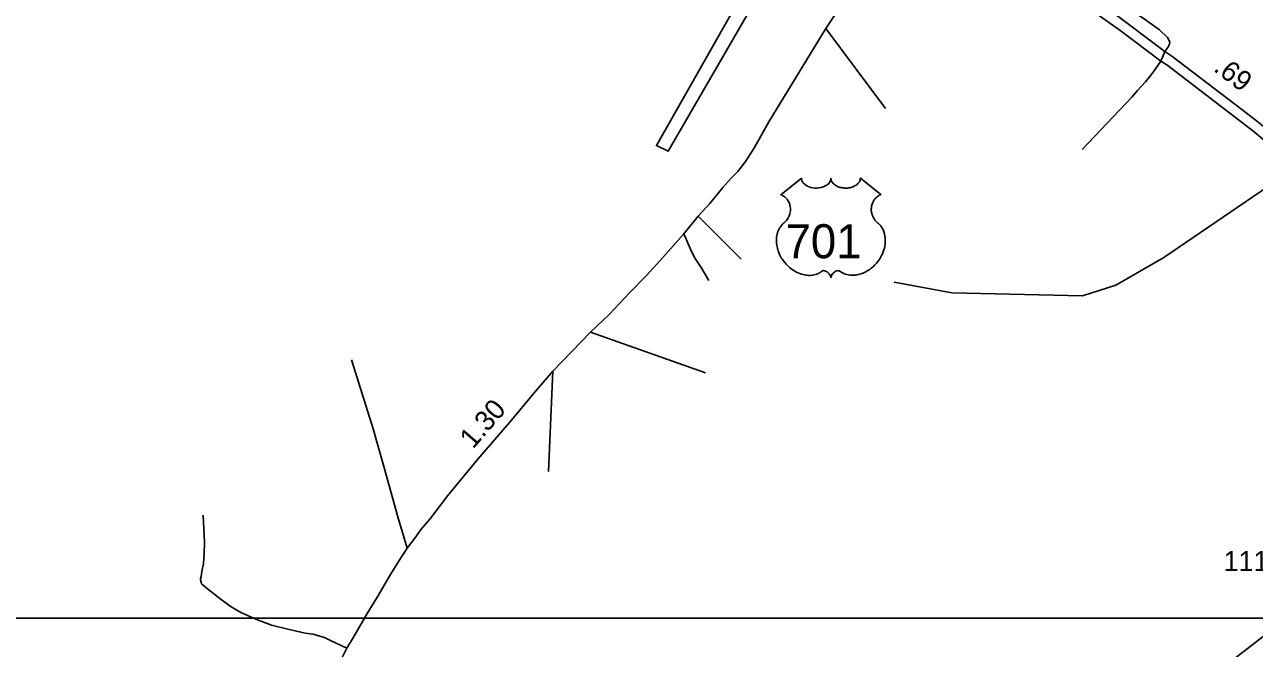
# Model space of a CAD drawing. Extents: x 2093524 to 2270757, y 289120 to 570408.
# Drawn here: x 2202464 to 2210144, y 437955 to 441849 of the extents above; entities that cross this region are included whole.
import ezdxf

# ---------------------------------------------------------------- set-up
doc = ezdxf.new("R2010")
doc.units = 0
for name, color, linetype in [('Exist Aviation Commercial or Municipal Perimeter Paved', 7, 'Continuous'), ('Exist Hydrographic Creek Single Shore', 7, 'Continuous'), ('Exist Road Non-System Type 51', 7, 'Continuous'), ('Exist Road Primary US Attributed', 7, 'Continuous'), ('Exist Road Primary US Divided Attributed', 7, 'Continuous'), ('Exist Road Primary US Mileage Hundredths English Label', 7, 'Continuous'), ('Exist Road Primary US Shield CELL', 7, 'Continuous'), ('Exist Road Primary US Shield Number Label', 7, 'Continuous'), ('Exist Road Secondary Type 51 Attributed', 7, 'Continuous'), ('Exist Road Secondary Type 51 Number Label', 7, 'Continuous'), ('Map Preparation Inset Cut Line', 7, 'Continuous')]:
    doc.layers.add(name, color=color, linetype=linetype)

msp = doc.modelspace()

# ---------------------------------------------------------------- linework, layer by layer
at = {"layer": 'Exist Aviation Commercial or Municipal Perimeter Paved'}
msp.add_lwpolyline([(2207374.8, 442794), (2206410.1, 441094), (2206483.3, 441057.9), (2207469.6, 442762.8), (2207374.8, 442794)], dxfattribs=at)
at = {"layer": 'Exist Hydrographic Creek Single Shore'}
msp.add_lwpolyline([(2207895.4, 440240.9), (2208254.5, 440174.7), (2209070.4, 440155.1), (2209278.5, 440223.1), (2209577.5, 440394.3), (2210232.4, 440840.4), (2210678.6, 441376), (2211018.6, 441628.3), (2211873.4, 442034.4), (2211989.5, 442058.3), (2212072.6, 442118.9), (2212097.6, 442161)], dxfattribs=at)
at = {"layer": 'Exist Road Non-System Type 51'}
for p, q in [((2207468.1, 441823.9), (2207841.2, 441324.4)), ((2209584, 441681.7), (2209558.7, 441621.6)), ((2206670.3, 440652.7), (2206938.2, 440384.7)), ((2205997.9, 439928.5), (2206717, 439675.3)), ((2205763.4, 439684.9), (2205735.8, 439058.9))]:
    msp.add_line(p, q, dxfattribs=at)
for points in [[(2209558.7, 441621.6), (2209522.9, 441567.3), (2209499.3, 441535.3), (2209463.7, 441491.1), (2209414.1, 441436.6), (2209378.2, 441396.4), (2209068.5, 441068.3)], [(2206581.2, 440542.4), (2206621.9, 440446.4), (2206648.1, 440394.7), (2206688.5, 440332.9), (2206737.1, 440251.2)], [(2204505.6, 439756.3), (2204640.4, 439325.5), (2204708.1, 439090), (2204794.1, 438776.6), (2204853.5, 438581.3)], [(2203578.7, 438786.2), (2203587.7, 438616.4), (2203586.3, 438544.6), (2203580.5, 438484.4), (2203571, 438434.4), (2203567.1, 438404.3), (2203565.3, 438398.4), (2203565.3, 438394.5), (2203563.2, 438388.3), (2203563.4, 438382.4), (2203567.4, 438368.5), (2203569.5, 438358.3), (2203581.7, 438348.5), (2203605.6, 438326.7), (2203692.1, 438259.4), (2203754.5, 438213.9), (2203814.5, 438180.2), (2203908.8, 438137), (2204007.1, 438099.6), (2204107.3, 438076.3), (2204215.4, 438050.9), (2204265.4, 438043.3), (2204299.4, 438033.4), (2204331.3, 438025.9), (2204349.6, 438018), (2204375.5, 438004), (2204475.9, 437956.8)]]:
    msp.add_lwpolyline(points, dxfattribs=at)
at = {"layer": 'Exist Road Primary US Attributed'}
msp.add_lwpolyline([(2204442.5, 437890.5), (2204475.9, 437956.8), (2204517.3, 438025.1), (2204604.2, 438173.6), (2204663.6, 438271.8), (2204748.5, 438416.4), (2204804.1, 438504.9), (2204853.5, 438581.3), (2204901, 438643.3), (2204940.5, 438699.6), (2204994.2, 438762.2), (2205107, 438908.8), (2205295.5, 439136), (2205505.7, 439379.4), (2205636.5, 439538.2), (2205763.4, 439684.9), (2205997.9, 439928.5), (2206116.9, 440041.2), (2206241.9, 440173.9), (2206347.1, 440282.7), (2206432.6, 440377.4), (2206515.8, 440469.9), (2206581.2, 440542.4), (2206670.3, 440652.7), (2206744, 440731.3), (2206825.1, 440831.7), (2206876.8, 440890), (2206918.3, 440932.5), (2206966.1, 440994.5), (2207021.3, 441081), (2207112.1, 441241.5), (2207468.1, 441823.9), (2207819.3, 442356.4)], dxfattribs=at)
at = {"layer": 'Exist Road Primary US Divided Attributed'}
for points in [[(2208118.5, 442941.1), (2208204.6, 442831.3), (2208342, 442658.3), (2208443.2, 442530.3), (2208565.8, 442408.6), (2208725.8, 442263.9), (2208864.7, 442148.8), (2209105.9, 441954.3), (2209311.8, 441807.2), (2209558.7, 441621.6)], [(2209584, 441681.7), (2209240.8, 441939.8)], [(2210792, 440506.9), (2210708.5, 440675.2), (2210649.2, 440762.3), (2210570.6, 440862.7), (2210447.6, 440991.5), (2210328, 441105.5), (2210281.1, 441145.6), (2210176.2, 441233.3), (2210073.3, 441312.8), (2209628.4, 441652.1), (2209584, 441681.7)], [(2209558.7, 441621.6), (2209597.2, 441596.9), (2210142.7, 441179.8), (2210292.8, 441053.6), (2210424.1, 440935.3), (2210543.9, 440807.1), (2210592.3, 440742.9), (2210655.3, 440653.4), (2210712.2, 440539.6), (2210735.1, 440475.5)]]:
    msp.add_lwpolyline(points, dxfattribs=at)
at = {"layer": 'Exist Road Primary US Shield CELL'}
msp.add_lwpolyline([(2207315.1, 440889.8), (2207315.5, 440884.4), (2207316.7, 440878.1), (2207317.7, 440874.9), (2207320.7, 440868.6), (2207325.6, 440861.3), (2207332.3, 440854.1), (2207340, 440847.7), (2207345.2, 440844.4), (2207354, 440839.7), (2207363.9, 440835.5), (2207375, 440832.3), (2207386.3, 440830), (2207398.7, 440828.7), (2207410.9, 440828.4), (2207424.1, 440829.4), (2207438.7, 440832.2), (2207445.5, 440834), (2207453, 440836.6), (2207460, 440839.5), (2207467.7, 440843.6), (2207473.8, 440847.5), (2207478.6, 440851), (2207485.5, 440857.5), (2207490.9, 440864.3), (2207493.2, 440868.1), (2207495.1, 440871.8), (2207497.8, 440879.5), (2207498.6, 440882.9), (2207499.1, 440890), (2207499.6, 440884.1), (2207500.2, 440880.3), (2207501.2, 440876.7), (2207502.7, 440872.8), (2207505.4, 440867.4), (2207508.5, 440862.8), (2207514.2, 440856), (2207517.8, 440852.7), (2207521, 440850), (2207529.8, 440844), (2207540, 440838.9), (2207545, 440836.7), (2207550.2, 440834.8), (2207556.7, 440832.9), (2207563.5, 440831.3), (2207570.1, 440830.1), (2207577, 440829.1), (2207584, 440828.6), (2207589.7, 440828.4), (2207596.6, 440828.5), (2207603.1, 440828.9), (2207609.7, 440829.7), (2207617, 440830.9), (2207622.9, 440832.2), (2207630.6, 440834.2), (2207637.6, 440836.7), (2207643.7, 440839.4), (2207651.7, 440843.6), (2207658.2, 440847.6), (2207662.9, 440851.4), (2207668.5, 440856.6), (2207673.8, 440862.7), (2207676.9, 440867.2), (2207679.1, 440871.8), (2207681.2, 440876.7), (2207682.4, 440881.9), (2207683, 440886.3), (2207683.2, 440890.2), (2207811.8, 440787.7), (2207808.7, 440786.6), (2207801.7, 440783.2), (2207796.2, 440779.9), (2207787.4, 440773.7), (2207783.6, 440770.2), (2207779.8, 440766.7), (2207776.3, 440762.9), (2207773.2, 440759.3), (2207769.5, 440754.1), (2207766.1, 440749), (2207762.9, 440743.3), (2207760.5, 440738.3), (2207756.5, 440728), (2207754.6, 440721.5), (2207753.4, 440715.9), (2207751.9, 440704.4), (2207751.5, 440699), (2207751.5, 440693.6), (2207751.8, 440687.9), (2207752.3, 440682.4), (2207753.3, 440676.7), (2207754.2, 440671.7), (2207755.8, 440665.5), (2207758.1, 440658.4), (2207760.9, 440651.5), (2207766.8, 440640.3), (2207774.4, 440628.9), (2207779.8, 440622.5), (2207785.1, 440617), (2207793, 440610.4), (2207797.3, 440606.6), (2207802.2, 440601.6), (2207810.3, 440592.3), (2207813.6, 440587.9), (2207816.9, 440582.9), (2207819.9, 440577.8), (2207822.9, 440572.4), (2207825.4, 440567.6), (2207829.9, 440556.6), (2207833.2, 440545.8), (2207834.7, 440540.2), (2207837.1, 440527.6), (2207838, 440521.4), (2207839, 440509.1), (2207839, 440494.2), (2207837.9, 440480), (2207835.2, 440463.6), (2207833, 440453.7), (2207829.7, 440442.2), (2207826.4, 440432.2), (2207820.5, 440417.6), (2207815.3, 440406.9), (2207808.5, 440394.5), (2207803.9, 440387), (2207798.5, 440378.9), (2207791.8, 440369.6), (2207783.9, 440359.8), (2207774.4, 440349.3), (2207766.7, 440341.7), (2207756.7, 440332.7), (2207750.6, 440327.7), (2207741.9, 440321.2), (2207730.1, 440313.3), (2207718.4, 440306.5), (2207708.4, 440301.4), (2207699.6, 440297.6), (2207688.2, 440293.3), (2207669.3, 440288), (2207662.3, 440286.6), (2207654.1, 440285.4), (2207646.5, 440284.6), (2207639, 440284.2), (2207629, 440284.2), (2207619.1, 440284.9), (2207609.6, 440286.3), (2207599.8, 440288.3), (2207589.6, 440291.4), (2207580.3, 440295), (2207570.9, 440299.7), (2207555, 440309.7), (2207550.4, 440312.1), (2207547.8, 440312.8), (2207541.6, 440313.1), (2207535.9, 440311.9), (2207529.9, 440309.5), (2207526.4, 440307.6), (2207521.6, 440304.5), (2207518, 440301.6), (2207513.6, 440297.4), (2207510.5, 440294), (2207508.2, 440291.2), (2207503.7, 440284.1), (2207502.1, 440280.8), (2207500.5, 440276.5), (2207499, 440270.1), (2207497, 440278.1), (2207494.6, 440283.5), (2207491.9, 440288), (2207489, 440292.1), (2207484.6, 440297.2), (2207480.5, 440301.1), (2207475.7, 440305), (2207470.5, 440308.2), (2207466.4, 440310.3), (2207462.6, 440311.7), (2207457.9, 440312.9), (2207454.1, 440313.2), (2207451, 440313.1), (2207446.7, 440312.1), (2207440.9, 440307.9), (2207435.4, 440304.1), (2207429.4, 440300.4), (2207422.3, 440296.6), (2207417, 440294.2), (2207410.8, 440291.7), (2207403.5, 440289.3), (2207395.6, 440287.3), (2207387.5, 440285.7), (2207380.4, 440284.5), (2207372.7, 440283.8), (2207365.8, 440283.6), (2207358.6, 440283.7), (2207351.8, 440284.2), (2207344, 440284.9), (2207334.3, 440286.4), (2207326.2, 440288.2), (2207317.7, 440290.5), (2207309, 440293.2), (2207299.6, 440296.8), (2207287.9, 440301.9), (2207279.8, 440306), (2207267, 440313.4), (2207251.9, 440323.8), (2207240.6, 440333), (2207232.3, 440340.5), (2207220, 440353), (2207212.9, 440361.1), (2207201.6, 440375.7), (2207194.4, 440386.3), (2207189.7, 440394), (2207182.9, 440406.5), (2207179.1, 440414.3), (2207174.2, 440425.7), (2207170.4, 440436.1), (2207167.2, 440446), (2207165.5, 440452.3), (2207163.1, 440463.3), (2207161.6, 440471.2), (2207160.1, 440481.9), (2207159.3, 440493.2), (2207159.2, 440503.6), (2207159.5, 440512.3), (2207160.5, 440522.4), (2207162.2, 440533.1), (2207164.2, 440542.3), (2207166.1, 440548.9), (2207168.8, 440556.9), (2207172.4, 440565.8), (2207176.7, 440574.3), (2207180.7, 440581.4), (2207185.8, 440589), (2207190.8, 440595.5), (2207197.4, 440602.6), (2207204.2, 440609.1), (2207210.5, 440614.2), (2207217.9, 440621.5), (2207221.8, 440625.9), (2207226.5, 440632.1), (2207230.2, 440637.8), (2207233.2, 440642.9), (2207237.1, 440650.4), (2207239.4, 440656), (2207242.4, 440664.7), (2207243.9, 440670.8), (2207245.4, 440678.6), (2207246.4, 440686), (2207246.8, 440695.2), (2207246.5, 440702.8), (2207245.6, 440711.6), (2207243.9, 440720.2), (2207241.9, 440727.6), (2207238.7, 440736.1), (2207235.8, 440742.3), (2207230.8, 440750.8), (2207225.4, 440758.6), (2207219.7, 440765), (2207214, 440770.7), (2207208.5, 440774.9), (2207203.3, 440778.7), (2207196.8, 440782.6), (2207190.5, 440785.7), (2207186.5, 440787.3)], close=True, dxfattribs=at)
at = {"layer": 'Exist Road Secondary Type 51 Attributed'}
msp.add_line((2209584, 441681.7), (2209558.7, 441621.6), dxfattribs=at)
for points in [[(2209584, 441681.7), (2209603.4, 441706.3), (2209613.6, 441726.1), (2209615.2, 441741.6), (2209601.8, 441769.3), (2209550.7, 441815.6), (2209464.1, 441877.6), (2209385.6, 441933.3), (2209274.2, 442011.8), (2209166.9, 442096.5), (2209100.9, 442179.1), (2209049.3, 442253.4), (2209008, 442319.5), (2208995.6, 442354.6)], [(2211372.4, 438935.9), (2209759.4, 437691.2), (2209680, 437626.8), (2209626.4, 437584.3), (2209600.5, 437556.3), (2209574.7, 437526), (2209550.9, 437499.9), (2209535.2, 437469.7), (2209513.4, 437427.8), (2209466.3, 437321.5), (2209411.5, 437155), (2209399.8, 437112.9), (2209389.9, 437075), (2209382.6, 436957.1), (2209387.4, 436867.1), (2209388.4, 436723.1), (2209393.6, 436553.1), (2209390.2, 436451.2), (2209381, 436349.3), (2209359.6, 436247.1)]]:
    msp.add_lwpolyline(points, dxfattribs=at)
at = {"layer": 'Map Preparation Inset Cut Line'}
msp.add_lwpolyline([(2227216.3, 438144.1), (2175307, 438144.1), (2175307, 478995.7), (2227216.3, 478995.7)], close=True, dxfattribs=at)

# ---------------------------------------------------------------- texts
at = {"layer": 'Exist Road Primary US Mileage Hundredths English Label'}
for s, rotation, p in [('.69', 322.59819, (2209882.6, 441564.2)), ('1.30', 49.19268, (2205264.8, 439196.1))]:
    msp.add_text(s, height=125, rotation=rotation, dxfattribs=at).set_placement(p)
at = {"layer": 'Exist Road Primary US Shield Number Label'}
msp.add_text('701', height=212.5, dxfattribs=at).set_placement((2207216.3, 440390.5))
at = {"layer": 'Exist Road Secondary Type 51 Number Label'}
msp.add_text('1116', height=125, dxfattribs=at).set_placement((2209952.1, 438437.9))

doc.saveas('drawing.dxf')
